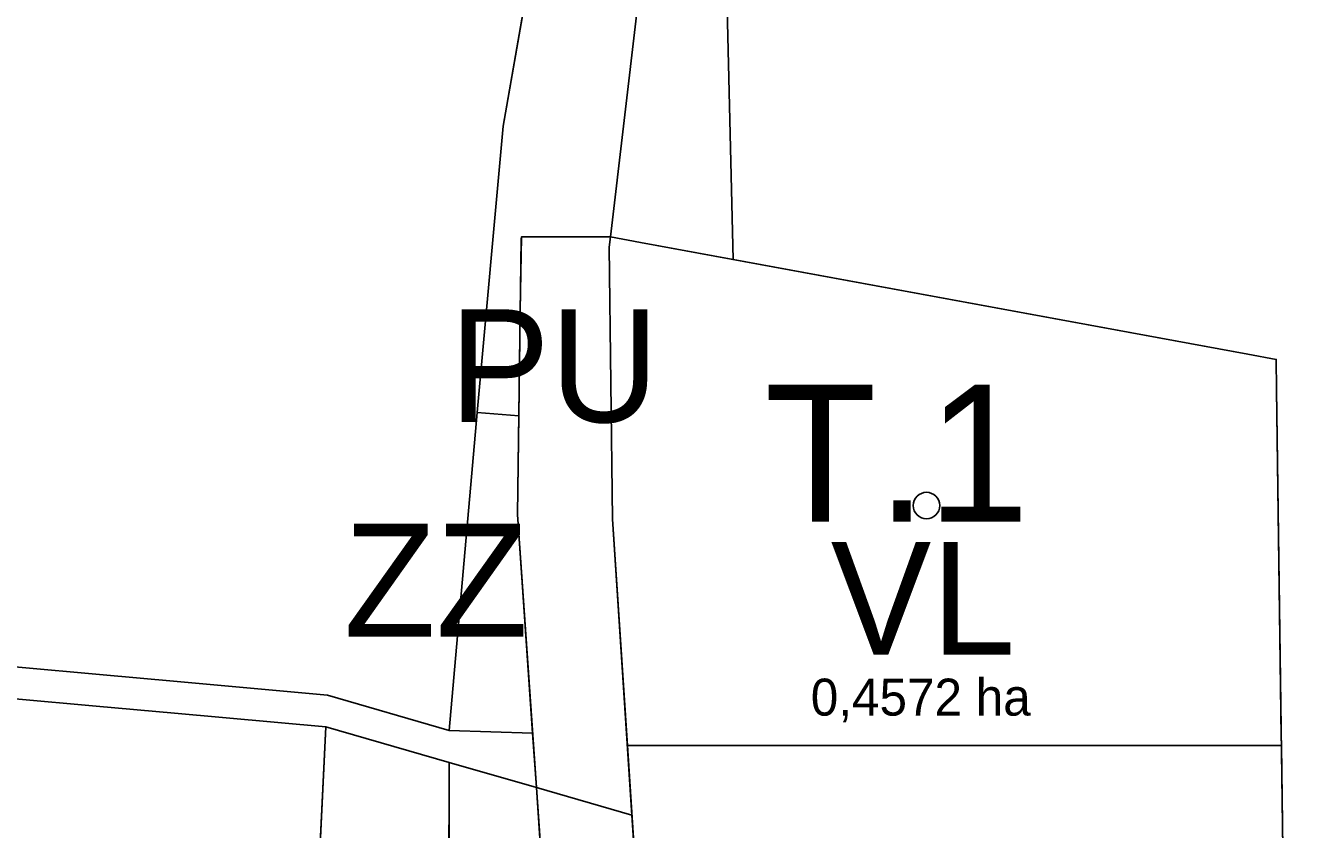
# Model space of a CAD drawing. Extents: x -555509 to -553005, y -1186756 to -1182560.
# Drawn here: x -554203.4 to -554046, y -1184138.9 to -1184039.1 of the extents above; entities that cross this region are included whole.
import ezdxf

# ---------------------------------------------------------------- set-up
doc = ezdxf.new("R2010")
doc.units = 0
for name, color, linetype in [('Level 15', 7, 'Continuous'), ('Level 26', 7, 'Continuous'), ('Level 29', 7, 'Continuous'), ('Level 36', 7, 'Continuous'), ('Level 4', 7, 'Continuous'), ('Level 46', 7, 'Continuous'), ('Level 52', 7, 'Continuous'), ('Level 56', 7, 'Continuous'), ('Level 59', 7, 'Continuous'), ('Level 6', 7, 'Continuous'), ('Level 63', 7, 'Continuous'), ('OBRYS_PLOCH', 7, 'Continuous'), ('stav_AP', 7, 'Continuous'), ('stav_BV', 7, 'Continuous'), ('stav_PU', 7, 'Continuous'), ('stav_SV', 7, 'Continuous'), ('stav_ZK', 7, 'Continuous'), ('stav_ZZ', 7, 'Continuous'), ('transformacni_VL', 7, 'Continuous')]:
    doc.layers.add(name, color=color, linetype=linetype)

msp = doc.modelspace()

# ---------------------------------------------------------------- linework, layer by layer
at = {"layer": 'Level 15'}
for p, q in [((-554141.87, -1184065.6), (-554142.35, -1184099.82)), ((-554141.83, -1184065.34), (-554141.87, -1184065.6)), ((-554130.79, -1184065.34), (-554141.83, -1184065.34)), ((-554130.94, -1184066.61), (-554130.79, -1184065.34)), ((-554130.56, -1184100.41), (-554130.94, -1184066.61)), ((-554142.35, -1184099.82), (-554139.99, -1184133.71)), ((-554128.13, -1184137.12), (-554130.56, -1184100.41)), ((-554137.99, -1184162.37), (-554139.99, -1184133.71)), ((-554139.99, -1184133.71), (-554128.13, -1184137.12))]:
    msp.add_line(p, q, dxfattribs=at)
for points in [[(-554150.81, -1184130.59), (-554150.82, -1184134.11)], [(-554148.09, -1184131.37), (-554150.81, -1184130.59)], [(-554139.99, -1184133.71), (-554148.09, -1184131.37)], [(-554137.09, -1184226.4), (-554134.12, -1184216.51), (-554129.31, -1184199.7), (-554127.18, -1184192.25), (-554126.18, -1184185.43), (-554125.32, -1184179.55), (-554125.32, -1184179.55), (-554128.13, -1184137.12), (-554139.99, -1184133.71), (-554136.69, -1184180.94), (-554144.04, -1184213.5), (-554156.44, -1184247.01)], [(-554150.82, -1184134.11), (-554150.91, -1184162.25)]]:
    msp.add_lwpolyline(points, dxfattribs=at)
at = {"layer": 'Level 26'}
for p, q in [((-554132.91, -1183987.28), (-554144.11, -1184051.59)), ((-554130.79, -1184065.34), (-554127.5, -1184037.16)), ((-554144.11, -1184051.59), (-554147.33, -1184087.16)), ((-554142.35, -1184099.82), (-554141.87, -1184065.6)), ((-554141.87, -1184065.6), (-554141.83, -1184065.34)), ((-554141.83, -1184065.34), (-554130.79, -1184065.34)), ((-554147.33, -1184087.16), (-554142.18, -1184087.55)), ((-554142.18, -1184087.55), (-554142.35, -1184099.82)), ((-554142.35, -1184099.82), (-554140.46, -1184126.98)), ((-554139.99, -1184133.71), (-554142.35, -1184099.82)), ((-554150.8, -1184126.62), (-554165.91, -1184122.25)), ((-554194.61, -1184123.59), (-554184.9, -1184124.48)), ((-554184.9, -1184124.48), (-554166.1, -1184126.19)), ((-554166.1, -1184126.19), (-554150.81, -1184130.59)), ((-554140.46, -1184126.98), (-554150.8, -1184126.62)), ((-554150.81, -1184130.59), (-554148.09, -1184131.37)), ((-554148.09, -1184131.37), (-554139.99, -1184133.71))]:
    msp.add_line(p, q, dxfattribs=at)
for points in [[(-554165.91, -1184122.25), (-554184.57, -1184120.55), (-554194.22, -1184119.67), (-554204.27, -1184118.75), (-554209.96, -1184118.23), (-554215.7, -1184117.71), (-554222.5, -1184117.09), (-554230.67, -1184116.35), (-554238.72, -1184115.61), (-554251.02, -1184114.49), (-554269.76, -1184112.78), (-554288.18, -1184111.1), (-554294.43, -1184110.53), (-554300.68, -1184109.96), (-554310.42, -1184109.07), (-554315.86, -1184108.58), (-554320.66, -1184108.14), (-554331.2, -1184107.18), (-554338.84, -1184106.48), (-554346.65, -1184105.77), (-554351.87, -1184105.29), (-554357.35, -1184104.79), (-554368.51, -1184103.78)], [(-554216.11, -1184121.64), (-554210.36, -1184122.16), (-554204.66, -1184122.68), (-554194.61, -1184123.59)]]:
    msp.add_lwpolyline(points, dxfattribs=at)
at = {"layer": 'Level 36'}
for points in [[(-554130.79, -1184065.34), (-554141.83, -1184065.34), (-554141.99, -1184074.35), (-554142.18, -1184087.55), (-554142.35, -1184099.82), (-554142.27, -1184100.97), (-554140.46, -1184126.98), (-554139.99, -1184133.71)], [(-554084.8, -1184318.51), (-554114.73, -1184311.21), (-554105.98, -1184264.44), (-554102.32, -1184251.25), (-554093.91, -1184253.45), (-554090.4, -1184239.21), (-554069.87, -1184244.85), (-554052.46, -1184249.72), (-554050.48, -1184250.27), (-554046.02, -1184251.47), (-554046.15, -1184241.17), (-554046.29, -1184230.65), (-554046.46, -1184217.21), (-554046.49, -1184214.37), (-554047.25, -1184151.79), (-554047.37, -1184141.38), (-554048.13, -1184084.31), (-554048.18, -1184080.56), (-554051.69, -1184079.91), (-554127.06, -1184066.03), (-554130.79, -1184065.34)], [(-554139.99, -1184133.71), (-554150.81, -1184130.59), (-554166.1, -1184126.19), (-554168.02, -1184165.33), (-554169.59, -1184196.9), (-554169.73, -1184199.7)]]:
    msp.add_lwpolyline(points, dxfattribs=at)
at = {"layer": 'Level 4'}
msp.add_circle((-554091.58, -1184098.7), 1.64, dxfattribs=at)
at = {"layer": 'Level 52'}
for points in [[(-554130.79, -1184065.34), (-554141.83, -1184065.34), (-554141.99, -1184074.35), (-554142.18, -1184087.55), (-554142.35, -1184099.82), (-554142.27, -1184100.97), (-554140.46, -1184126.98), (-554139.99, -1184133.71)], [(-554084.8, -1184318.51), (-554114.73, -1184311.21), (-554105.98, -1184264.44), (-554102.32, -1184251.25), (-554093.91, -1184253.45), (-554090.4, -1184239.21), (-554069.87, -1184244.85), (-554052.46, -1184249.72), (-554050.48, -1184250.27), (-554046.02, -1184251.47), (-554046.15, -1184241.17), (-554046.29, -1184230.65), (-554046.46, -1184217.21), (-554046.49, -1184214.37), (-554047.25, -1184151.79), (-554047.37, -1184141.38), (-554048.13, -1184084.31), (-554048.18, -1184080.56), (-554051.69, -1184079.91), (-554127.06, -1184066.03), (-554130.79, -1184065.34)], [(-554139.8, -1184133.76), (-554150.81, -1184130.59), (-554166.1, -1184126.19), (-554168.02, -1184165.33), (-554169.59, -1184196.9), (-554170.35, -1184212.11), (-554174.39, -1184232.45), (-554179.9, -1184260.17), (-554198.2, -1184256.75), (-554207.51, -1184255), (-554217.86, -1184253.07), (-554216.99, -1184244.62), (-554222.6, -1184244.41), (-554228, -1184244.2), (-554227.5, -1184238.22), (-554234.54, -1184237.86), (-554242.91, -1184237.42), (-554251.27, -1184236.99)]]:
    msp.add_lwpolyline(points, dxfattribs=at)
at = {"layer": 'Level 56'}
for p, q in [((-554130.79, -1184065.34), (-554130.94, -1184066.61)), ((-554127.06, -1184066.03), (-554130.79, -1184065.34)), ((-554115.59, -1184068.14), (-554127.06, -1184066.03)), ((-554130.94, -1184066.61), (-554130.56, -1184100.41)), ((-554051.69, -1184079.91), (-554115.59, -1184068.14)), ((-554048.18, -1184080.56), (-554051.69, -1184079.91)), ((-554048.13, -1184084.31), (-554048.18, -1184080.56)), ((-554047.56, -1184127.43), (-554048.13, -1184084.31)), ((-554130.56, -1184100.41), (-554128.7, -1184128.51)), ((-554047.54, -1184128.51), (-554047.56, -1184127.43)), ((-554128.7, -1184128.51), (-554047.54, -1184128.51))]:
    msp.add_line(p, q, dxfattribs=at)
at = {"layer": 'Level 6'}
for points in [[(-554130.79, -1184065.34), (-554141.83, -1184065.34), (-554141.99, -1184074.35), (-554142.18, -1184087.55), (-554142.35, -1184099.82), (-554142.27, -1184100.97), (-554140.46, -1184126.98), (-554139.99, -1184133.71)], [(-554084.8, -1184318.51), (-554114.73, -1184311.21), (-554105.98, -1184264.44), (-554102.32, -1184251.25), (-554093.91, -1184253.45), (-554090.4, -1184239.21), (-554069.87, -1184244.85), (-554052.46, -1184249.72), (-554050.48, -1184250.27), (-554046.02, -1184251.47), (-554046.15, -1184241.17), (-554046.29, -1184230.65), (-554046.46, -1184217.21), (-554046.49, -1184214.37), (-554047.25, -1184151.79), (-554047.37, -1184141.38), (-554048.13, -1184084.31), (-554048.18, -1184080.56), (-554051.69, -1184079.91), (-554127.06, -1184066.03), (-554130.79, -1184065.34)], [(-554139.99, -1184133.71), (-554150.81, -1184130.59), (-554166.1, -1184126.19), (-554168.02, -1184165.33), (-554169.59, -1184196.9), (-554170.35, -1184212.11), (-554174.39, -1184232.45), (-554179.9, -1184260.17), (-554198.2, -1184256.75), (-554207.51, -1184255), (-554217.86, -1184253.07), (-554216.99, -1184244.62), (-554222.6, -1184244.41), (-554228, -1184244.2), (-554227.5, -1184238.22), (-554234.54, -1184237.86), (-554242.91, -1184237.42), (-554251.27, -1184236.99)]]:
    msp.add_lwpolyline(points, dxfattribs=at)
at = {"layer": 'OBRYS_PLOCH'}
for p, q in [((-554132.91, -1183987.28), (-554144.11, -1184051.59)), ((-554130.79, -1184065.34), (-554127.5, -1184037.16)), ((-554144.11, -1184051.59), (-554147.33, -1184087.16)), ((-554142.35, -1184099.82), (-554141.87, -1184065.6)), ((-554141.87, -1184065.6), (-554141.83, -1184065.34)), ((-554141.83, -1184065.34), (-554130.79, -1184065.34)), ((-554130.79, -1184065.34), (-554130.94, -1184066.61)), ((-554130.79, -1184065.34), (-554130.94, -1184066.61)), ((-554127.06, -1184066.03), (-554130.79, -1184065.34)), ((-554127.06, -1184066.03), (-554130.79, -1184065.34)), ((-554115.59, -1184068.14), (-554127.06, -1184066.03)), ((-554115.59, -1184068.14), (-554127.06, -1184066.03)), ((-554130.94, -1184066.61), (-554130.56, -1184100.41)), ((-554130.94, -1184066.61), (-554130.56, -1184100.41)), ((-554051.69, -1184079.91), (-554115.59, -1184068.14)), ((-554115.59, -1184068.14), (-554051.69, -1184079.91)), ((-554051.69, -1184079.91), (-554115.59, -1184068.14)), ((-554048.18, -1184080.56), (-554051.69, -1184079.91)), ((-554048.18, -1184080.56), (-554051.69, -1184079.91)), ((-554048.13, -1184084.31), (-554048.18, -1184080.56)), ((-554048.13, -1184084.31), (-554048.18, -1184080.56)), ((-554047.56, -1184127.43), (-554048.13, -1184084.31)), ((-554147.33, -1184087.16), (-554150.8, -1184126.62)), ((-554142.18, -1184087.55), (-554147.33, -1184087.16)), ((-554147.33, -1184087.16), (-554142.18, -1184087.55)), ((-554142.35, -1184099.82), (-554142.18, -1184087.55)), ((-554142.18, -1184087.55), (-554142.35, -1184099.82)), ((-554140.46, -1184126.98), (-554142.35, -1184099.82)), ((-554142.35, -1184099.82), (-554140.46, -1184126.98)), ((-554139.99, -1184133.71), (-554142.35, -1184099.82)), ((-554130.56, -1184100.41), (-554125.32, -1184179.55)), ((-554130.56, -1184100.41), (-554128.7, -1184128.51)), ((-554194.61, -1184123.59), (-554204.66, -1184122.68)), ((-554150.8, -1184126.62), (-554165.91, -1184122.25)), ((-554194.61, -1184123.59), (-554184.9, -1184124.48)), ((-554184.9, -1184124.48), (-554194.61, -1184123.59)), ((-554184.9, -1184124.48), (-554166.1, -1184126.19)), ((-554166.1, -1184126.19), (-554184.9, -1184124.48)), ((-554166.1, -1184126.19), (-554168.02, -1184165.33)), ((-554168.02, -1184165.33), (-554166.1, -1184126.19)), ((-554166.1, -1184126.19), (-554150.81, -1184130.59)), ((-554150.81, -1184130.59), (-554166.1, -1184126.19)), ((-554150.8, -1184126.62), (-554140.46, -1184126.98)), ((-554140.46, -1184126.98), (-554150.8, -1184126.62)), ((-554047.54, -1184128.51), (-554047.56, -1184127.43)), ((-554128.7, -1184128.51), (-554047.54, -1184128.51)), ((-554047.54, -1184128.51), (-554128.7, -1184128.51)), ((-554128.7, -1184128.51), (-554125.32, -1184179.55)), ((-554047.54, -1184128.51), (-554128.7, -1184128.51)), ((-554128.7, -1184128.51), (-554125.32, -1184179.55)), ((-554047.37, -1184141.38), (-554047.54, -1184128.51)), ((-554047.37, -1184141.38), (-554047.54, -1184128.51)), ((-554150.82, -1184134.11), (-554150.81, -1184130.59)), ((-554150.81, -1184130.59), (-554148.09, -1184131.37)), ((-554148.09, -1184131.37), (-554139.99, -1184133.71)), ((-554150.91, -1184162.25), (-554150.82, -1184134.11))]:
    msp.add_line(p, q, dxfattribs=at)
for points in [[(-554165.91, -1184122.25), (-554150.8, -1184126.62), (-554147.33, -1184087.16), (-554144.11, -1184051.59), (-554132.91, -1183987.28), (-554130.35, -1183965.16), (-554131.55, -1183938.27), (-554135.38, -1183937.86)], [(-554115.59, -1184068.14), (-554117.34, -1183993.61), (-554121.45, -1183993.16), (-554122.1, -1183998.07), (-554123.72, -1184010.4), (-554124.86, -1184019.2), (-554126.05, -1184027.85), (-554127.5, -1184037.16), (-554130.79, -1184065.34), (-554127.06, -1184066.03), (-554115.59, -1184068.14)], [(-554121.45, -1183993.16), (-554117.34, -1183993.61), (-554115.59, -1184068.14)], [(-554051.69, -1184079.91), (-554048.18, -1184080.56), (-554048.13, -1184084.31), (-554047.37, -1184141.38), (-554047.25, -1184151.79), (-554046.49, -1184214.37), (-554046.46, -1184217.21)], [(-554046.49, -1184214.37), (-554047.25, -1184151.79), (-554047.37, -1184141.38), (-554048.13, -1184084.31)], [(-554165.91, -1184122.25), (-554184.57, -1184120.55), (-554194.22, -1184119.67), (-554204.27, -1184118.75), (-554209.96, -1184118.23), (-554215.7, -1184117.71), (-554222.5, -1184117.09), (-554230.67, -1184116.35), (-554238.72, -1184115.61), (-554251.02, -1184114.49), (-554269.76, -1184112.78), (-554288.18, -1184111.1), (-554294.43, -1184110.53), (-554300.68, -1184109.96), (-554310.42, -1184109.07), (-554315.86, -1184108.58), (-554320.66, -1184108.14), (-554331.2, -1184107.18), (-554338.84, -1184106.48), (-554346.65, -1184105.77), (-554351.87, -1184105.29), (-554357.35, -1184104.79), (-554368.51, -1184103.78)], [(-554368.51, -1184103.78), (-554357.35, -1184104.79), (-554351.87, -1184105.29), (-554346.65, -1184105.77), (-554338.84, -1184106.48), (-554331.2, -1184107.18), (-554320.66, -1184108.14), (-554315.86, -1184108.58), (-554310.42, -1184109.07), (-554300.68, -1184109.96), (-554294.43, -1184110.53), (-554288.18, -1184111.1), (-554269.76, -1184112.78), (-554251.02, -1184114.49), (-554238.72, -1184115.61), (-554230.67, -1184116.35), (-554222.5, -1184117.09), (-554215.7, -1184117.71), (-554209.96, -1184118.23), (-554204.27, -1184118.75), (-554194.22, -1184119.67), (-554184.57, -1184120.55), (-554165.91, -1184122.25)], [(-554216.11, -1184121.64), (-554210.36, -1184122.16), (-554204.66, -1184122.68), (-554194.61, -1184123.59)]]:
    msp.add_lwpolyline(points, dxfattribs=at)
at = {"layer": 'stav_AP'}
msp.add_line((-554115.59, -1184068.14), (-554051.69, -1184079.91), dxfattribs=at)
for points in [[(-554165.91, -1184122.25), (-554150.8, -1184126.62), (-554147.33, -1184087.16), (-554144.11, -1184051.59), (-554132.91, -1183987.28), (-554130.35, -1183965.16), (-554131.55, -1183938.27), (-554135.38, -1183937.86)], [(-554121.45, -1183993.16), (-554117.34, -1183993.61), (-554115.59, -1184068.14)], [(-554051.69, -1184079.91), (-554048.18, -1184080.56), (-554048.13, -1184084.31), (-554047.37, -1184141.38), (-554047.25, -1184151.79), (-554046.49, -1184214.37), (-554046.46, -1184217.21)], [(-554368.51, -1184103.78), (-554357.35, -1184104.79), (-554351.87, -1184105.29), (-554346.65, -1184105.77), (-554338.84, -1184106.48), (-554331.2, -1184107.18), (-554320.66, -1184108.14), (-554315.86, -1184108.58), (-554310.42, -1184109.07), (-554300.68, -1184109.96), (-554294.43, -1184110.53), (-554288.18, -1184111.1), (-554269.76, -1184112.78), (-554251.02, -1184114.49), (-554238.72, -1184115.61), (-554230.67, -1184116.35), (-554222.5, -1184117.09), (-554215.7, -1184117.71), (-554209.96, -1184118.23), (-554204.27, -1184118.75), (-554194.22, -1184119.67), (-554184.57, -1184120.55), (-554165.91, -1184122.25)]]:
    msp.add_lwpolyline(points, dxfattribs=at)
at = {"layer": 'stav_BV'}
for p, q in [((-554166.1, -1184126.19), (-554168.02, -1184165.33)), ((-554150.81, -1184130.59), (-554166.1, -1184126.19)), ((-554150.82, -1184134.11), (-554150.81, -1184130.59)), ((-554150.91, -1184162.25), (-554150.82, -1184134.11))]:
    msp.add_line(p, q, dxfattribs=at)
at = {"layer": 'stav_PU'}
for p, q in [((-554141.87, -1184065.6), (-554142.35, -1184099.82)), ((-554141.83, -1184065.34), (-554141.87, -1184065.6)), ((-554130.79, -1184065.34), (-554141.83, -1184065.34)), ((-554130.94, -1184066.61), (-554130.79, -1184065.34)), ((-554130.56, -1184100.41), (-554130.94, -1184066.61)), ((-554142.35, -1184099.82), (-554139.99, -1184133.71)), ((-554128.13, -1184137.12), (-554130.56, -1184100.41)), ((-554150.81, -1184130.59), (-554150.82, -1184134.11)), ((-554148.09, -1184131.37), (-554150.81, -1184130.59)), ((-554139.99, -1184133.71), (-554148.09, -1184131.37)), ((-554150.82, -1184134.11), (-554150.91, -1184162.25))]:
    msp.add_line(p, q, dxfattribs=at)
msp.add_lwpolyline([(-554179.3, -1184343.94), (-554171.45, -1184324.41), (-554167.65, -1184305.43), (-554165.97, -1184297.65), (-554164.4, -1184293.45), (-554160.8, -1184283.81), (-554160.54, -1184283.18), (-554158.02, -1184276.98), (-554156.11, -1184272.33), (-554154.96, -1184269.52), (-554154.47, -1184268.32), (-554151.84, -1184261.92), (-554149.98, -1184255.71), (-554148.03, -1184250.79), (-554147.7, -1184250.19), (-554142.19, -1184237.83), (-554137.09, -1184226.4), (-554134.12, -1184216.51), (-554129.31, -1184199.7), (-554127.18, -1184192.25), (-554126.18, -1184185.43), (-554125.32, -1184179.55), (-554128.13, -1184137.12)], dxfattribs=at)
at = {"layer": 'stav_SV'}
for p, q in [((-554047.54, -1184128.51), (-554128.7, -1184128.51)), ((-554128.7, -1184128.51), (-554125.32, -1184179.55)), ((-554047.37, -1184141.38), (-554047.54, -1184128.51))]:
    msp.add_line(p, q, dxfattribs=at)
at = {"layer": 'stav_ZK'}
msp.add_lwpolyline([(-554115.59, -1184068.14), (-554117.34, -1183993.61), (-554121.45, -1183993.16), (-554122.1, -1183998.07), (-554123.72, -1184010.4), (-554124.86, -1184019.2), (-554126.05, -1184027.85), (-554127.5, -1184037.16), (-554130.79, -1184065.34), (-554127.06, -1184066.03), (-554115.59, -1184068.14)], dxfattribs=at)
at = {"layer": 'stav_ZZ'}
for p, q in [((-554147.33, -1184087.16), (-554150.8, -1184126.62)), ((-554142.18, -1184087.55), (-554147.33, -1184087.16)), ((-554142.35, -1184099.82), (-554142.18, -1184087.55)), ((-554140.46, -1184126.98), (-554142.35, -1184099.82)), ((-554194.61, -1184123.59), (-554204.66, -1184122.68)), ((-554184.9, -1184124.48), (-554194.61, -1184123.59)), ((-554166.1, -1184126.19), (-554184.9, -1184124.48)), ((-554168.02, -1184165.33), (-554166.1, -1184126.19)), ((-554150.8, -1184126.62), (-554140.46, -1184126.98))]:
    msp.add_line(p, q, dxfattribs=at)
at = {"layer": 'transformacni_VL'}
for p, q in [((-554130.79, -1184065.34), (-554130.94, -1184066.61)), ((-554127.06, -1184066.03), (-554130.79, -1184065.34)), ((-554115.59, -1184068.14), (-554127.06, -1184066.03)), ((-554130.94, -1184066.61), (-554130.56, -1184100.41)), ((-554051.69, -1184079.91), (-554115.59, -1184068.14)), ((-554048.18, -1184080.56), (-554051.69, -1184079.91)), ((-554048.13, -1184084.31), (-554048.18, -1184080.56)), ((-554047.56, -1184127.43), (-554048.13, -1184084.31)), ((-554130.56, -1184100.41), (-554128.7, -1184128.51)), ((-554047.54, -1184128.51), (-554047.56, -1184127.43)), ((-554128.7, -1184128.51), (-554047.54, -1184128.51))]:
    msp.add_line(p, q, dxfattribs=at)

# ---------------------------------------------------------------- texts
at = {"layer": 'Level 29'}
msp.add_text('0,4572 ha', height=4.588, dxfattribs=at).set_placement((-554105.94, -1184124.78))
at = {"layer": 'Level 46'}
msp.add_text('T.1', height=17, dxfattribs=at).set_placement((-554111.66, -1184100.7))
at = {"layer": 'Level 59'}
for s, p in [('PU', (-554150.8, -1184088.35)), ('ZZ', (-554163.9, -1184114.97))]:
    msp.add_text(s, height=14, dxfattribs=at).set_placement(p)
at = {"layer": 'Level 63'}
msp.add_text('VL', height=14, dxfattribs=at).set_placement((-554103.47, -1184117.22))

doc.saveas('drawing.dxf')
